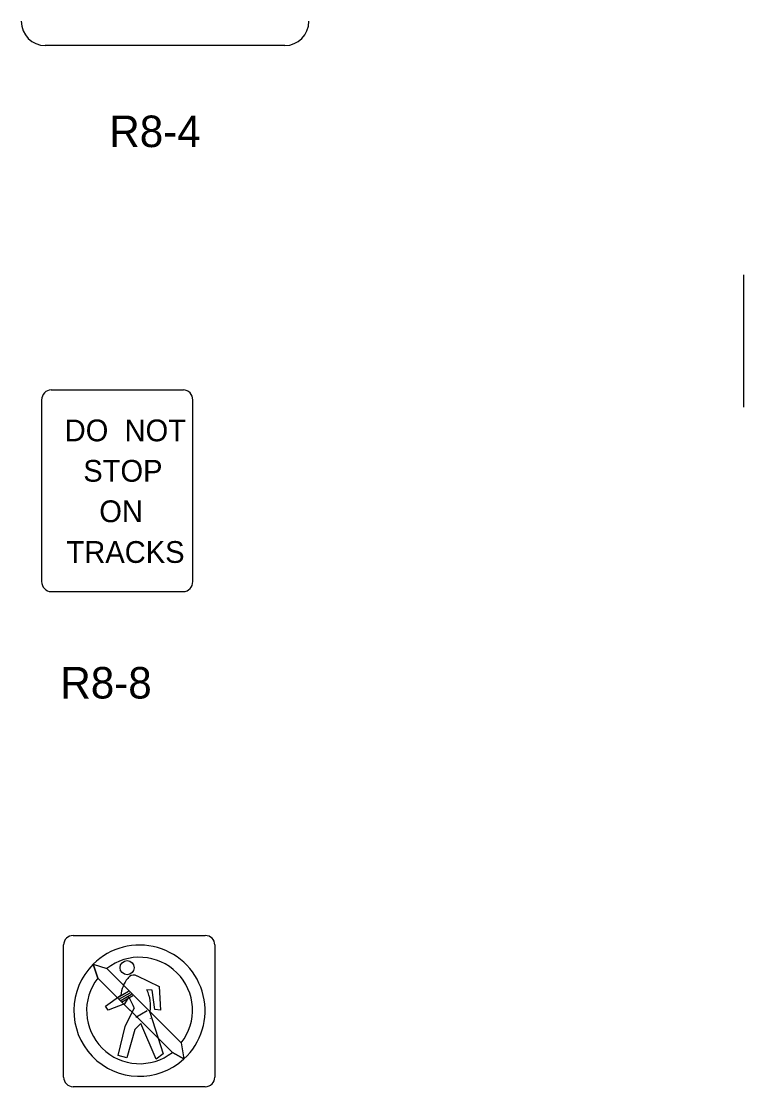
# Model space of a CAD drawing. Extents: x 42133 to 45533, y 41351 to 47951.
# Drawn here: x 42569.1 to 42741, y 41965.6 to 42219.1 of the extents above; entities that cross this region are included whole.
import ezdxf

# ---------------------------------------------------------------- set-up
doc = ezdxf.new("R2010")
doc.units = 0
doc.layers.add('P_TRAF_SIGN_SignDetails', color=7, linetype='Continuous')

msp = doc.modelspace()

# ---------------------------------------------------------------- linework, layer by layer
at = {"layer": 'P_TRAF_SIGN_SignDetails'}
for p, q in [((42631.81, 42213.31), (42574.8, 42213.31)), ((42740.98, 42127.26), (42740.98, 42158.75)), ((42576.19, 42131.37), (42607.66, 42131.37)), ((42573.94, 42128.97), (42573.94, 42085.79)), ((42609.91, 42085.79), (42609.91, 42128.97)), ((42576.19, 42083.39), (42607.66, 42083.39)), ((42581.4, 42001.56), (42612.88, 42001.56)), ((42579.16, 41967.83), (42579.16, 41999.32)), ((42615.13, 41999.32), (42615.13, 41967.83)), ((42586.2, 41994.72), (42589.44, 41993.69)), ((42587.31, 41991.44), (42586.2, 41994.72)), ((42586.2, 41994.72), (42587.31, 41991.44)), ((42589.44, 41993.69), (42597.14, 41985.98)), ((42595.01, 41983.75), (42587.31, 41991.44)), ((42596.63, 41991.92), (42596.63, 41991.93)), ((42596.63, 41991.93), (42601.91, 41989.41)), ((42596.63, 41991.92), (42596.63, 41991.93)), ((42596.63, 41991.92), (42596.63, 41991.93)), ((42596.63, 41991.93), (42601.91, 41989.41)), ((42596.63, 41991.92), (42596.63, 41991.93)), ((42600.24, 41988.56), (42598.96, 41988.66)), ((42600.24, 41988.56), (42598.96, 41988.66)), ((42600.83, 41983.99), (42600.24, 41988.56)), ((42600.83, 41983.99), (42600.24, 41988.56)), ((42601.91, 41989.41), (42602.18, 41983.76)), ((42601.91, 41989.41), (42602.18, 41983.76)), ((42589.16, 41984.73), (42592.77, 41987.33)), ((42589.16, 41984.73), (42592.77, 41987.33)), ((42593.65, 41985.32), (42589.8, 41983.77)), ((42593.65, 41985.32), (42589.8, 41983.77)), ((42594.72, 41986.94), (42593.65, 41985.32)), ((42594.72, 41986.94), (42593.65, 41985.32)), ((42597.14, 41985.98), (42607.13, 41975.99)), ((42589.8, 41983.77), (42589.16, 41984.73)), ((42589.8, 41983.77), (42589.16, 41984.73)), ((42593.78, 41979.95), (42595.96, 41984.31)), ((42593.78, 41979.95), (42595.96, 41984.31)), ((42605.03, 41973.78), (42595.01, 41983.76)), ((42599.71, 41983.33), (42602.83, 41973.41)), ((42599.71, 41983.33), (42602.83, 41973.41)), ((42602.18, 41983.76), (42600.83, 41983.99)), ((42602.18, 41983.76), (42600.83, 41983.99)), ((42597.51, 41980.65), (42596.11, 41979.16)), ((42597.51, 41980.65), (42596.11, 41979.16)), ((42601.2, 41972.16), (42597.51, 41980.65)), ((42601.2, 41972.16), (42597.51, 41980.65)), ((42599.82, 41981.74), (42599.83, 41981.85)), ((42592.12, 41973.05), (42593.78, 41979.95)), ((42592.12, 41973.05), (42593.78, 41979.95)), ((42596.11, 41979.16), (42594.17, 41972.46)), ((42596.11, 41979.16), (42594.17, 41972.46)), ((42607.16, 41976.01), (42607.8, 41972.21)), ((42607.16, 41976.01), (42607.8, 41972.21)), ((42594.17, 41972.46), (42592.12, 41973.05)), ((42594.17, 41972.46), (42592.12, 41973.05)), ((42602.83, 41973.41), (42601.2, 41972.16)), ((42602.83, 41973.41), (42601.2, 41972.16)), ((42607.8, 41972.21), (42605.04, 41973.76)), ((42605.04, 41973.76), (42607.8, 41972.21)), ((42612.88, 41965.59), (42581.4, 41965.59))]:
    msp.add_line(p, q, dxfattribs=at)
for points in [[(42591.89, 41986.76), (42594.59, 41988.31)], [(42592.27, 41986.41), (42594.96, 41987.96)], [(42592.63, 41986.05), (42595.33, 41987.61)], [(42592.97, 41985.7), (42595.67, 41987.25)], [(42596.33, 41982.16), (42599.03, 41983.72)]]:
    msp.add_lwpolyline(points, dxfattribs=at)
msp.add_circle((42594.27, 41993.91), 1.68, dxfattribs=at)
msp.add_circle((42594.27, 41993.91), 1.68, dxfattribs=at)
for centre, radius, start, end in [((42581.4, 41999.32), 2.24, 90, 180), ((42612.89, 41999.32), 2.24, 0, 90), ((42597.22, 41983.67), 15.61, 312.7074, 134.9255), ((42597.23, 41983.78), 12.61, 321.9605, 128.1548), ((42597.22, 41983.67), 15.61, 134.9255, 312.7074), ((42597.25, 41983.67), 12.61, 141.9862, 308.1782), ((42600.48, 41986.54), 7.75, 141.4976, 174.1516), ((42600.48, 41986.54), 7.75, 141.4976, 174.1516), ((42596.7, 41989.8), 2.77, 133.0399, 145.5045), ((42596.7, 41989.8), 2.77, 133.0399, 145.5045), ((42595.8, 41990.44), 1.7, 60.6785, 125.4757), ((42595.8, 41990.44), 1.7, 60.6785, 125.4757), ((42591.16, 41984.84), 8.69, 349.9861, 26.0599), ((42591.16, 41984.84), 8.69, 349.9861, 26.0599), ((42617.02, 41995.85), 24.02, 201.7818, 208.7113), ((42617.02, 41995.85), 24.02, 201.7818, 208.7113), ((42581.4, 41967.83), 2.24, 180, 270), ((42612.89, 41967.83), 2.24, 270, 360)]:
    msp.add_arc(centre, radius, start, end, dxfattribs=at)
for centre, major_axis, ratio, start_param, end_param in [((42574.8, 42219.08), (0, -5.77), 0.9883, 4.712389, 6.283185), ((42631.81, 42219.08), (0, -5.77), 0.9883, 0, 1.570796), ((42576.18, 42128.97), (0, -2.4), 0.937267, 3.141593, 4.712389), ((42607.66, 42128.97), (0, 2.4), 0.937267, 4.712389, 6.283185), ((42576.18, 42085.79), (0, -2.4), 0.937267, 4.712389, 6.283185), ((42607.66, 42085.79), (0, 2.4), 0.937267, 3.141593, 4.712389)]:
    msp.add_ellipse(centre, major_axis=major_axis, ratio=ratio, start_param=start_param, end_param=end_param, dxfattribs=at)

# ---------------------------------------------------------------- texts
for s, height, p in [('R8-4', 7.5, (42590.04, 42189.15)), ('DO  NOT', 5.18, (42579.42, 42119.15)), ('STOP', 5.18, (42583.84, 42109.53)), ('ON', 5.18, (42587.65, 42099.91)), ('TRACKS', 5.18, (42579.85, 42090.22)), ('R8-8', 7.5, (42578.39, 42057.95))]:
    msp.add_text(s, height=height, dxfattribs=at).set_placement(p)

doc.saveas('drawing.dxf')
